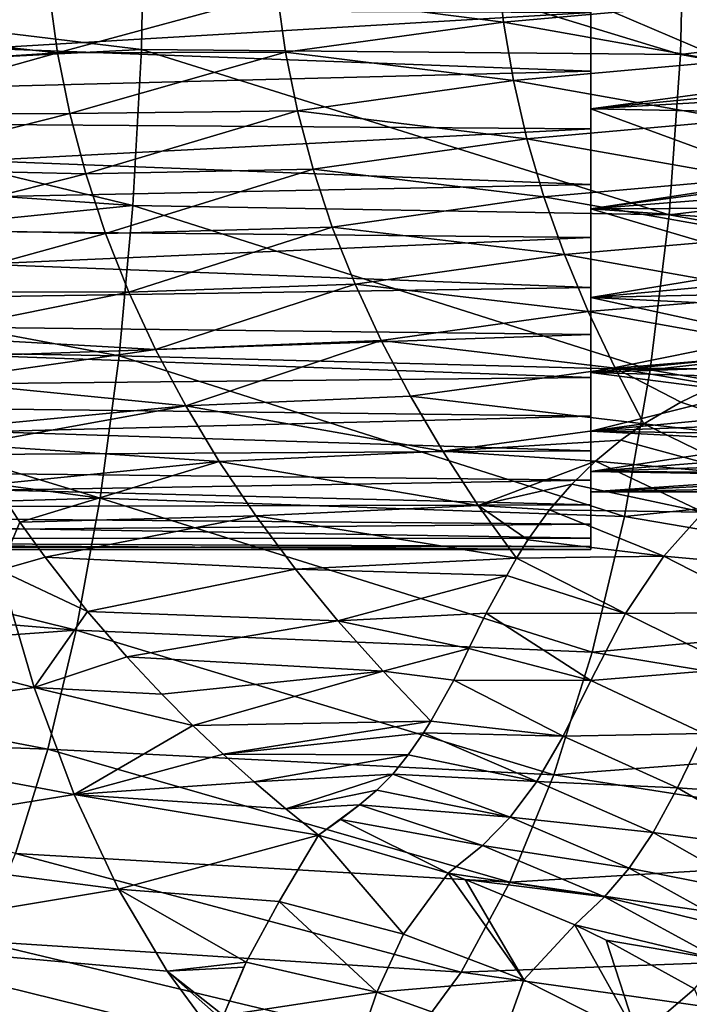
# Model space of a CAD drawing. Header units: metres. Extents: x -62 to 300, y -109 to 109.
# Tile 452 of 656: x -21.45 to -15.34, y 66.15 to 75.13. Entities that reach past the tile are written whole.
import ezdxf

# ---------------------------------------------------------------- set-up
doc = ezdxf.new("R2010")
doc.units = ezdxf.units.M
doc.layers.add('solid_500635', color=7, linetype='CONTINUOUS')

msp = doc.modelspace()

# ---------------------------------------------------------------- linework, layer by layer
at = {"layer": 'solid_500635'}
for points in [[(-25.239401, 75.449326, -17.786171), (-20.313358, 76.300003, -17.819706), (-20.339111, 74.854454, -17.727701)], [(-15.424094, 74.810814, -17.727446), (-20.339111, 74.854454, -17.727701), (-20.313358, 76.300003, -17.819706)], [(-15.389188, 76.300003, -17.819706), (-15.424094, 74.810814, -17.727446), (-20.313358, 76.300003, -17.819706)], [(-10.48849, 75.420609, -17.78973), (-15.424094, 74.810814, -17.727446), (-15.389188, 76.300003, -17.819706)], [(-19.101055, 75.367928, 3.875807), (-17.037592, 75.104141, 4.391525), (-17.095108, 75.637367, 4.421337)], [(-17.095108, 75.637367, 4.421337), (-17.037592, 75.104141, 4.391525), (-15.096161, 75.278679, 5.140616)], [(-10.764431, 75.04921, -12.525592), (-10.715563, 75.469009, -12.606566), (-16.239401, 75.283028, -12.574367)], [(-25.239401, 74.60083, -17.686956), (-25.239401, 75.449326, -17.786171), (-20.339111, 74.854454, -17.727701)], [(-21.178823, 75.382149, 3.554275), (-23.275206, 75.401344, 3.446968), (-23.236055, 75.055748, 3.416465)], [(-21.178823, 75.382149, 3.554275), (-23.236055, 75.055748, 3.416465), (-21.103106, 74.825424, 3.503104)], [(-21.178823, 75.382149, 3.554275), (-21.103106, 74.825424, 3.503104), (-19.101055, 75.367928, 3.875807)], [(-14.373568, 75.391617, -1.745238), (-14.385382, 74.493309, -1.974912), (-16.239401, 75.283028, -1.765045)], [(-10.48849, 75.420609, -17.78973), (-10.57757, 73.937714, -17.602715), (-15.424094, 74.810814, -17.727446)], [(-21.103106, 74.825424, 3.503104), (-19.025396, 74.830971, 3.831252), (-19.101055, 75.367928, 3.875807)], [(-19.101055, 75.367928, 3.875807), (-19.025396, 74.830971, 3.831252), (-17.037592, 75.104141, 4.391525)], [(-32.239399, 75.25843, -1.260803), (-16.239401, 75.192841, -1.273021), (-16.239401, 74.658875, -1.398543)], [(-32.239399, 74.248314, -1.531392), (-32.239399, 75.25843, -1.260803), (-16.239401, 74.658875, -1.398543)], [(-32.239399, 75.258415, -13.078606), (-32.239399, 74.248283, -12.808008), (-16.239401, 75.192841, -13.06639)], [(-17.037592, 75.104141, 4.391525), (-15.020456, 74.744553, 5.105638), (-15.096161, 75.278679, 5.140616)], [(-14.385382, 74.493309, -1.974912), (-16.239401, 74.315094, -2.040992), (-16.239401, 75.283028, -1.765045)], [(-16.239401, 75.192841, -1.273021), (-16.239401, 75.283028, -1.765045), (-16.239401, 74.315094, -2.040992)], [(-10.764431, 75.04921, -12.525592), (-16.239401, 75.283028, -12.574367), (-16.239401, 74.315094, -12.298419)], [(-16.239401, 74.658875, -12.940868), (-16.239401, 74.315094, -12.298419), (-16.239401, 75.283028, -12.574367)], [(-16.239401, 75.192841, -13.06639), (-16.239401, 74.658875, -12.940868), (-16.239401, 75.283028, -12.574367)], [(-32.239399, 74.248283, -12.808008), (-16.239401, 74.658875, -12.940868), (-16.239401, 75.192841, -13.06639)], [(-16.239401, 74.658875, -1.398543), (-16.239401, 75.192841, -1.273021), (-16.239401, 74.315094, -2.040992)], [(-21.103106, 74.825424, 3.503104), (-23.236055, 75.055748, 3.416465), (-23.181038, 74.691483, 3.373676)], [(-19.025396, 74.830971, 3.831252), (-16.947128, 74.571495, 4.344797), (-17.037592, 75.104141, 4.391525)], [(-17.037592, 75.104141, 4.391525), (-16.947128, 74.571495, 4.344797), (-15.020456, 74.744553, 5.105638)], [(-10.834272, 74.628334, -12.409509), (-10.764431, 75.04921, -12.525592), (-16.239401, 74.315094, -12.298419)], [(-25.239401, 74.60083, -17.686956), (-20.339111, 74.854454, -17.727701), (-20.415516, 73.433777, -17.45488)], [(-15.527649, 73.347313, -17.453897), (-20.415516, 73.433777, -17.45488), (-20.339111, 74.854454, -17.727701)], [(-15.424094, 74.810814, -17.727446), (-15.527649, 73.347313, -17.453897), (-20.339111, 74.854454, -17.727701)], [(-21.103106, 74.825424, 3.503104), (-23.181038, 74.691483, 3.373676), (-23.098686, 74.266556, 3.309904)], [(-21.103106, 74.825424, 3.503104), (-23.098686, 74.266556, 3.309904), (-20.992262, 74.271309, 3.428555)], [(-21.103106, 74.825424, 3.503104), (-20.992262, 74.271309, 3.428555), (-19.025396, 74.830971, 3.831252)], [(-20.992262, 74.271309, 3.428555), (-18.916044, 74.295845, 3.767121), (-19.025396, 74.830971, 3.831252)], [(-19.025396, 74.830971, 3.831252), (-18.916044, 74.295845, 3.767121), (-16.947128, 74.571495, 4.344797)], [(-10.57757, 73.937714, -17.602715), (-15.527649, 73.347313, -17.453897), (-15.424094, 74.810814, -17.727446)], [(-16.947128, 74.571495, 4.344797), (-14.913565, 74.210953, 5.056351), (-15.020456, 74.744553, 5.105638)], [(-32.239399, 74.248314, -1.531392), (-16.239401, 74.658875, -1.398543), (-16.239401, 74.133492, -1.575168)], [(-32.239399, 74.248283, -12.808008), (-16.239401, 74.133492, -12.764243), (-16.239401, 74.658875, -12.940868)], [(-25.239401, 73.767494, -17.523607), (-25.239401, 74.60083, -17.686956), (-20.415516, 73.433777, -17.45488)], [(-18.916044, 74.295845, 3.767121), (-16.824001, 74.040428, 4.281392), (-16.947128, 74.571495, 4.344797)], [(-16.947128, 74.571495, 4.344797), (-16.824001, 74.040428, 4.281392), (-14.913565, 74.210953, 5.056351)], [(-16.239401, 74.133492, -1.575168), (-16.239401, 74.658875, -1.398543), (-16.239401, 74.315094, -2.040992)], [(-16.239401, 74.658875, -12.940868), (-16.239401, 74.133492, -12.764243), (-16.239401, 74.315094, -12.298419)], [(-10.923208, 74.212296, -12.258073), (-10.834272, 74.628334, -12.409509), (-16.239401, 74.315094, -12.298419)], [(-14.385382, 74.493309, -1.974912), (-14.4166, 73.647156, -2.351779), (-16.239401, 74.315094, -2.040992)], [(-14.4166, 73.647156, -2.351779), (-16.239401, 73.403763, -2.494095), (-16.239401, 74.315094, -2.040992)], [(-16.239401, 74.133492, -1.575168), (-16.239401, 74.315094, -2.040992), (-16.239401, 73.403763, -2.494095)], [(-10.923208, 74.212296, -12.258073), (-16.239401, 74.315094, -12.298419), (-16.239401, 73.403763, -11.845316)], [(-16.239401, 73.624184, -12.539616), (-16.239401, 73.403763, -11.845316), (-16.239401, 74.315094, -12.298419)], [(-16.239401, 74.133492, -12.764243), (-16.239401, 73.624184, -12.539616), (-16.239401, 74.315094, -12.298419)], [(-32.239399, 74.248314, -1.531392), (-16.239401, 74.133492, -1.575168), (-16.239401, 73.624184, -1.799795)], [(-32.239399, 73.300392, -1.973325), (-32.239399, 74.248314, -1.531392), (-16.239401, 73.624184, -1.799795)], [(-32.239399, 74.248283, -12.808008), (-32.239399, 73.300362, -12.366069), (-16.239401, 74.133492, -12.764243)], [(-20.992262, 74.271309, 3.428555), (-23.098686, 74.266556, 3.309904), (-22.976921, 73.769585, 3.216228)], [(-20.992262, 74.271309, 3.428555), (-22.976921, 73.769585, 3.216228), (-20.846691, 73.721878, 3.331231)], [(-20.992262, 74.271309, 3.428555), (-20.846691, 73.721878, 3.331231), (-18.916044, 74.295845, 3.767121)], [(-20.846691, 73.721878, 3.331231), (-18.773394, 73.764023, 3.683847), (-18.916044, 74.295845, 3.767121)], [(-18.916044, 74.295845, 3.767121), (-18.773394, 73.764023, 3.683847), (-16.824001, 74.040428, 4.281392)], [(-16.824001, 74.040428, 4.281392), (-14.775873, 73.678413, 4.992895), (-14.913565, 74.210953, 5.056351)], [(-11.027668, 73.809326, -12.073432), (-10.923208, 74.212296, -12.258073), (-16.239401, 73.403763, -11.845316)], [(-32.239399, 73.300362, -12.366069), (-16.239401, 73.624184, -12.539616), (-16.239401, 74.133492, -12.764243)], [(-16.239401, 73.624184, -1.799795), (-16.239401, 74.133492, -1.575168), (-16.239401, 73.403763, -2.494095)], [(-18.773394, 73.764023, 3.683847), (-16.668699, 73.511948, 4.201633), (-16.824001, 74.040428, 4.281392)], [(-16.824001, 74.040428, 4.281392), (-16.668699, 73.511948, 4.201633), (-14.775873, 73.678413, 4.992895)], [(-10.57757, 73.937714, -17.602715), (-10.746548, 72.493095, -17.248184), (-15.527649, 73.347313, -17.453897)], [(-25.239401, 72.945465, -17.295313), (-25.239401, 73.767494, -17.523607), (-20.415516, 73.433777, -17.45488)], [(-20.846691, 73.721878, 3.331231), (-22.976921, 73.769585, 3.216228), (-22.810835, 73.224213, 3.089385)], [(-20.846691, 73.721878, 3.331231), (-20.66704, 73.179108, 3.211953), (-18.773394, 73.764023, 3.683847)], [(-20.66704, 73.179108, 3.211953), (-18.598061, 73.236938, 3.582009), (-18.773394, 73.764023, 3.683847)], [(-18.773394, 73.764023, 3.683847), (-18.598061, 73.236938, 3.582009), (-16.668699, 73.511948, 4.201633)], [(-11.148572, 73.42308, -11.857279), (-11.027668, 73.809326, -12.073432), (-16.239401, 73.403763, -11.845316)], [(-20.846691, 73.721878, 3.331231), (-22.810835, 73.224213, 3.089385), (-20.66704, 73.179108, 3.211953)], [(-16.668699, 73.511948, 4.201633), (-14.607957, 73.147453, 4.915423), (-14.775873, 73.678413, 4.992895)], [(-32.239399, 73.300392, -1.973325), (-16.239401, 73.624184, -1.799795), (-16.239401, 73.142677, -2.067748)], [(-32.239399, 73.300362, -12.366069), (-16.239401, 73.142677, -12.271663), (-16.239401, 73.624184, -12.539616)], [(-14.4166, 73.647156, -2.351779), (-14.485126, 72.884422, -2.858811), (-16.239401, 73.403763, -2.494095)], [(-16.239401, 73.142677, -2.067748), (-16.239401, 73.624184, -1.799795), (-16.239401, 73.403763, -2.494095)], [(-16.239401, 73.624184, -12.539616), (-16.239401, 73.142677, -12.271663), (-16.239401, 73.403763, -11.845316)], [(-18.598061, 73.236938, 3.582009), (-16.481922, 72.986961, 4.105909), (-16.668699, 73.511948, 4.201633)], [(-16.668699, 73.511948, 4.201633), (-16.481922, 72.986961, 4.105909), (-14.607957, 73.147453, 4.915423)], [(-25.239401, 72.945465, -17.295313), (-20.415516, 73.433777, -17.45488), (-20.541294, 72.06282, -17.006037)], [(-15.698106, 71.935181, -17.003906), (-20.541294, 72.06282, -17.006037), (-20.415516, 73.433777, -17.45488)], [(-15.527649, 73.347313, -17.453897), (-15.698106, 71.935181, -17.003906), (-20.415516, 73.433777, -17.45488)], [(-11.284693, 73.053764, -11.609519), (-11.148572, 73.42308, -11.857279), (-16.239401, 73.403763, -11.845316)], [(-14.485126, 72.884422, -2.858811), (-16.239401, 72.594536, -3.106367), (-16.239401, 73.403763, -2.494095)], [(-16.239401, 73.142677, -2.067748), (-16.239401, 73.403763, -2.494095), (-16.239401, 72.594536, -3.106367)], [(-11.284693, 73.053764, -11.609519), (-16.239401, 73.403763, -11.845316), (-16.239401, 72.594536, -11.233044)], [(-16.239401, 72.684799, -11.957448), (-16.239401, 72.594536, -11.233044), (-16.239401, 73.403763, -11.845316)], [(-16.239401, 73.142677, -12.271663), (-16.239401, 72.684799, -11.957448), (-16.239401, 73.403763, -11.845316)], [(-10.746548, 72.493095, -17.248184), (-15.698106, 71.935181, -17.003906), (-15.527649, 73.347313, -17.453897)], [(-32.239399, 73.300392, -1.973325), (-16.239401, 73.142677, -2.067748), (-16.239401, 72.684799, -2.381963)], [(-32.239399, 72.443573, -2.573191), (-32.239399, 73.300392, -1.973325), (-16.239401, 72.684799, -2.381963)], [(-32.239399, 73.300362, -12.366069), (-32.239399, 72.443542, -11.766198), (-16.239401, 73.142677, -12.271663)], [(-20.66704, 73.179108, 3.211953), (-22.810835, 73.224213, 3.089385), (-22.5965, 72.647423, 2.927224)], [(-20.66704, 73.179108, 3.211953), (-20.454187, 72.644821, 3.071719), (-18.598061, 73.236938, 3.582009)], [(-20.454187, 72.644821, 3.071719), (-18.390877, 72.715904, 3.462289), (-18.598061, 73.236938, 3.582009)], [(-18.598061, 73.236938, 3.582009), (-18.390877, 72.715904, 3.462289), (-16.481922, 72.986961, 4.105909)], [(-32.239399, 72.443542, -11.766198), (-16.239401, 72.684799, -11.957448), (-16.239401, 73.142677, -12.271663)], [(-20.66704, 73.179108, 3.211953), (-22.5965, 72.647423, 2.927224), (-20.454187, 72.644821, 3.071719)], [(-16.481922, 72.986961, 4.105909), (-14.410577, 72.618515, 4.824073), (-14.607957, 73.147453, 4.915423)], [(-16.239401, 72.684799, -2.381963), (-16.239401, 73.142677, -2.067748), (-16.239401, 72.594536, -3.106367)], [(-11.433151, 72.702362, -11.329877), (-11.284693, 73.053764, -11.609519), (-16.239401, 72.594536, -11.233044)], [(-18.390877, 72.715904, 3.462289), (-16.264559, 72.466331, 3.994656), (-16.481922, 72.986961, 4.105909)], [(-16.481922, 72.986961, 4.105909), (-16.264559, 72.466331, 3.994656), (-14.410577, 72.618515, 4.824073)], [(-25.239401, 72.146652, -17.005653), (-25.239401, 72.945465, -17.295313), (-20.541294, 72.06282, -17.006037)], [(-14.485126, 72.884422, -2.858811), (-14.613626, 72.239357, -3.460097), (-16.239401, 72.594536, -3.106367)], [(-20.454187, 72.644821, 3.071719), (-20.209244, 72.120705, 2.911692), (-18.390877, 72.715904, 3.462289)], [(-20.209244, 72.120705, 2.911692), (-18.152887, 72.202103, 3.325464), (-18.390877, 72.715904, 3.462289)], [(-18.390877, 72.715904, 3.462289), (-18.152887, 72.202103, 3.325464), (-16.264559, 72.466331, 3.994656)], [(-11.595111, 72.372208, -11.019698), (-11.433151, 72.702362, -11.329877), (-16.239401, 72.594536, -11.233044)], [(-32.239399, 72.443573, -2.573191), (-16.239401, 72.684799, -2.381963), (-16.239401, 72.256729, -2.736955)], [(-32.239399, 72.443542, -11.766198), (-16.239401, 72.256729, -11.602455), (-16.239401, 72.684799, -11.957448)], [(-20.454187, 72.644821, 3.071719), (-22.5965, 72.647423, 2.927224), (-22.421997, 72.245514, 2.79674)], [(-20.454187, 72.644821, 3.071719), (-22.421997, 72.245514, 2.79674), (-20.209244, 72.120705, 2.911692)], [(-16.264559, 72.466331, 3.994656), (-14.217345, 72.099319, 4.706084), (-14.410577, 72.618515, 4.824073)], [(-16.239401, 72.256729, -2.736955), (-16.239401, 72.684799, -2.381963), (-16.239401, 72.594536, -3.106367)], [(-16.239401, 72.684799, -11.957448), (-16.239401, 72.256729, -11.602455), (-16.239401, 72.594536, -11.233044)], [(-14.613626, 72.239357, -3.460097), (-16.239401, 71.912491, -3.85385), (-16.239401, 72.594536, -3.106367)], [(-16.239401, 72.256729, -2.736955), (-16.239401, 72.594536, -3.106367), (-16.239401, 71.912491, -3.85385)], [(-11.595111, 72.372208, -11.019698), (-16.239401, 72.594536, -11.233044), (-16.239401, 71.912491, -10.485561)], [(-16.239401, 72.256729, -11.602455), (-16.239401, 71.912491, -10.485561), (-16.239401, 72.594536, -11.233044)], [(-32.239399, 72.443573, -2.573191), (-16.239401, 72.256729, -2.736955), (-16.239401, 71.867249, -3.126431)], [(-32.239399, 71.703926, -3.312746), (-32.239399, 72.443573, -2.573191), (-16.239401, 71.867249, -3.126431)], [(-32.239399, 72.443542, -11.766198), (-32.239399, 71.703911, -11.026643), (-16.239401, 72.256729, -11.602455)], [(-18.152887, 72.202103, 3.325464), (-16.017784, 71.9505, 3.868165), (-16.264559, 72.466331, 3.994656)], [(-16.264559, 72.466331, 3.994656), (-16.017784, 71.9505, 3.868165), (-14.217345, 72.099319, 4.706084)], [(-10.746548, 72.493095, -17.248184), (-10.993352, 71.110802, -16.730719), (-15.698106, 71.935181, -17.003906)], [(-11.768943, 72.066048, -10.680215), (-11.595111, 72.372208, -11.019698), (-16.239401, 71.912491, -10.485561)], [(-32.239399, 71.703911, -11.026643), (-16.239401, 71.867249, -11.21298), (-16.239401, 72.256729, -11.602455)], [(-20.209244, 72.120705, 2.911692), (-22.421997, 72.245514, 2.79674), (-22.220207, 71.831253, 2.64672)], [(-16.239401, 71.867249, -3.126431), (-16.239401, 72.256729, -2.736955), (-16.239401, 71.912491, -3.85385)], [(-16.239401, 72.256729, -11.602455), (-16.239401, 71.867249, -11.21298), (-16.239401, 71.912491, -10.485561)], [(-14.613626, 72.239357, -3.460097), (-14.823681, 71.729927, -4.109569), (-16.239401, 71.912491, -3.85385)], [(-25.239401, 72.146652, -17.005653), (-20.541294, 72.06282, -17.006037), (-20.714769, 70.765785, -16.387434)], [(-25.239401, 71.374031, -16.654387), (-25.239401, 72.146652, -17.005653), (-20.714769, 70.765785, -16.387434)], [(-20.209244, 72.120705, 2.911692), (-19.933607, 71.606514, 2.732414), (-18.152887, 72.202103, 3.325464)], [(-19.933607, 71.606514, 2.732414), (-17.885447, 71.695328, 3.171788), (-18.152887, 72.202103, 3.325464)], [(-18.152887, 72.202103, 3.325464), (-17.885447, 71.695328, 3.171788), (-16.017784, 71.9505, 3.868165)], [(-20.209244, 72.120705, 2.911692), (-22.220207, 71.831253, 2.64672), (-19.933607, 71.606514, 2.732414)], [(-15.933187, 70.599411, -16.383806), (-20.714769, 70.765785, -16.387434), (-20.541294, 72.06282, -17.006037)], [(-15.698106, 71.935181, -17.003906), (-15.933187, 70.599411, -16.383806), (-20.541294, 72.06282, -17.006037)], [(-11.952428, 71.786194, -10.312246), (-11.768943, 72.066048, -10.680215), (-16.239401, 71.912491, -10.485561)], [(-16.017784, 71.9505, 3.868165), (-14.725635, 71.94249, 4.395905), (-14.217345, 72.099319, 4.706084)], [(-17.885447, 71.695328, 3.171788), (-15.755914, 71.444588, 3.724183), (-16.017784, 71.9505, 3.868165)], [(-14.823681, 71.729927, -4.109569), (-16.239401, 71.375977, -4.719728), (-16.239401, 71.912491, -3.85385)], [(-16.239401, 71.867249, -3.126431), (-16.239401, 71.912491, -3.85385), (-16.239401, 71.375977, -4.719728)], [(-11.952428, 71.786194, -10.312246), (-16.239401, 71.912491, -10.485561), (-16.239401, 71.375977, -9.619682)], [(-16.239401, 71.51226, -10.784909), (-16.239401, 71.375977, -9.619682), (-16.239401, 71.912491, -10.485561)], [(-16.239401, 71.867249, -11.21298), (-16.239401, 71.51226, -10.784909), (-16.239401, 71.912491, -10.485561)], [(-16.017784, 71.9505, 3.868165), (-15.098107, 71.797058, 4.164083), (-14.725635, 71.94249, 4.395905)], [(-16.017784, 71.9505, 3.868165), (-15.420858, 71.642357, 3.955146), (-15.098107, 71.797058, 4.164083)], [(-16.017784, 71.9505, 3.868165), (-15.755914, 71.444588, 3.724183), (-15.420858, 71.642357, 3.955146)], [(-10.993352, 71.110802, -16.730719), (-15.933187, 70.599411, -16.383806), (-15.698106, 71.935181, -17.003906)], [(-32.239399, 71.703926, -3.312746), (-16.239401, 71.867249, -3.126431), (-16.239401, 71.51226, -3.554502)], [(-32.239399, 71.703911, -11.026643), (-16.239401, 71.51226, -10.784909), (-16.239401, 71.867249, -11.21298)], [(-19.933607, 71.606514, 2.732414), (-22.220207, 71.831253, 2.64672), (-21.991549, 71.410271, 2.477633)], [(-16.239401, 71.51226, -3.554502), (-16.239401, 71.867249, -3.126431), (-16.239401, 71.375977, -4.719728)], [(-14.308216, 71.274437, 4.294111), (-15.098107, 71.797058, 4.164083), (-15.420858, 71.642357, 3.955146)], [(-32.239399, 71.703926, -3.312746), (-16.239401, 71.51226, -3.554502), (-16.239401, 71.198044, -4.012384)], [(-32.239399, 71.103966, -4.169502), (-32.239399, 71.703926, -3.312746), (-16.239401, 71.198044, -4.012384)], [(-32.239399, 71.703911, -11.026643), (-32.239399, 71.103951, -10.169888), (-16.239401, 71.51226, -10.784909)], [(-12.147347, 71.535286, -9.916972), (-11.952428, 71.786194, -10.312246), (-16.239401, 71.375977, -9.619682)], [(-14.823681, 71.729927, -4.109569), (-14.460546, 71.282722, -4.916504), (-16.239401, 71.375977, -4.719728)], [(-19.933607, 71.606514, 2.732414), (-17.589809, 71.194519, 3.001173), (-17.885447, 71.695328, 3.171788)], [(-17.885447, 71.695328, 3.171788), (-17.589809, 71.194519, 3.001173), (-15.755914, 71.444588, 3.724183)], [(-14.308216, 71.274437, 4.294111), (-15.420858, 71.642357, 3.955146), (-15.755914, 71.444588, 3.724183)], [(-19.933607, 71.606514, 2.732414), (-21.991549, 71.410271, 2.477633), (-21.899677, 71.252296, 2.409766)], [(-19.933607, 71.606514, 2.732414), (-21.899677, 71.252296, 2.409766), (-19.628513, 71.100746, 2.533913)], [(-19.933607, 71.606514, 2.732414), (-19.628513, 71.100746, 2.533913), (-17.589809, 71.194519, 3.001173)], [(-12.350075, 71.317619, -9.499062), (-12.147347, 71.535286, -9.916972), (-16.239401, 71.375977, -9.619682)], [(-32.239399, 71.103951, -10.169888), (-16.239401, 71.198044, -10.327027), (-16.239401, 71.51226, -10.784909)], [(-17.589809, 71.194519, 3.001173), (-15.965934, 71.296288, 3.568382), (-15.755914, 71.444588, 3.724183)], [(-16.239401, 71.198044, -4.012384), (-16.239401, 71.51226, -3.554502), (-16.239401, 71.375977, -4.719728)], [(-16.239401, 71.51226, -10.784909), (-16.239401, 71.198044, -10.327027), (-16.239401, 71.375977, -9.619682)], [(-14.803248, 70.978226, 3.904703), (-15.755914, 71.444588, 3.724183), (-15.965934, 71.296288, 3.568382)], [(-14.308216, 71.274437, 4.294111), (-15.755914, 71.444588, 3.724183), (-14.803248, 70.978226, 3.904703)], [(-25.239401, 70.629356, -16.24382), (-25.239401, 71.374031, -16.654387), (-20.714769, 70.765785, -16.387434)], [(-14.460546, 71.282722, -4.916504), (-16.239401, 71.010689, -5.665094), (-16.239401, 71.375977, -4.719728)], [(-16.239401, 71.198044, -4.012384), (-16.239401, 71.375977, -4.719728), (-16.239401, 71.010689, -5.665094)], [(-12.350075, 71.317619, -9.499062), (-16.239401, 71.375977, -9.619682), (-16.239401, 71.010689, -8.674317)], [(-16.239401, 71.198044, -10.327027), (-16.239401, 71.010689, -8.674317), (-16.239401, 71.375977, -9.619682)], [(-19.628513, 71.100746, 2.533913), (-21.899677, 71.252296, 2.409766), (-21.678635, 70.894218, 2.246837)], [(-17.589809, 71.194519, 3.001173), (-16.199492, 71.103027, 3.380334), (-15.965934, 71.296288, 3.568382)], [(-12.557169, 71.136391, -9.063689), (-12.350075, 71.317619, -9.499062), (-16.239401, 71.010689, -8.674317)], [(-14.460546, 71.282722, -4.916504), (-14.063067, 70.972977, -5.801194), (-16.239401, 71.010689, -5.665094)], [(-14.803248, 70.978226, 3.904703), (-15.965934, 71.296288, 3.568382), (-16.199492, 71.103027, 3.380334)], [(-32.239399, 71.103966, -4.169502), (-16.239401, 71.198044, -4.012384), (-16.239401, 70.930092, -4.493891)], [(-32.239399, 71.103951, -10.169888), (-16.239401, 70.930092, -9.84552), (-16.239401, 71.198044, -10.327027)], [(-19.628513, 71.100746, 2.533913), (-17.266932, 70.700829, 2.814604), (-17.589809, 71.194519, 3.001173)], [(-17.589809, 71.194519, 3.001173), (-17.266932, 70.700829, 2.814604), (-16.199492, 71.103027, 3.380334)], [(-16.239401, 70.930092, -4.493891), (-16.239401, 71.198044, -4.012384), (-16.239401, 71.010689, -5.665094)], [(-16.239401, 71.198044, -10.327027), (-16.239401, 70.930092, -9.84552), (-16.239401, 71.010689, -8.674317)], [(-32.239399, 71.103966, -4.169502), (-16.239401, 70.930092, -4.493891), (-16.239401, 70.70546, -5.003198)], [(-32.239399, 70.661903, -5.117421), (-32.239399, 71.103966, -4.169502), (-16.239401, 70.70546, -5.003198)], [(-32.239399, 71.103951, -10.169888), (-32.239399, 70.661896, -9.221971), (-16.239401, 70.930092, -9.84552)], [(-19.628513, 71.100746, 2.533913), (-21.678635, 70.894218, 2.246837), (-21.44805, 70.549072, 2.077609)], [(-19.628513, 71.100746, 2.533913), (-21.44805, 70.549072, 2.077609), (-19.294964, 70.604858, 2.317546)], [(-19.628513, 71.100746, 2.533913), (-19.294964, 70.604858, 2.317546), (-17.266932, 70.700829, 2.814604)], [(-17.266932, 70.700829, 2.814604), (-16.41328, 70.893478, 3.189232), (-16.199492, 71.103027, 3.380334)], [(-15.215529, 70.639809, 3.531356), (-16.199492, 71.103027, 3.380334), (-16.41328, 70.893478, 3.189232)], [(-12.77069, 70.992737, -8.612948), (-12.557169, 71.136391, -9.063689), (-16.239401, 71.010689, -8.674317)], [(-14.803248, 70.978226, 3.904703), (-16.199492, 71.103027, 3.380334), (-15.215529, 70.639809, 3.531356)], [(-10.993352, 71.110802, -16.730719), (-11.31419, 69.813019, -16.058741), (-15.933187, 70.599411, -16.383806)], [(-14.063067, 70.972977, -5.801194), (-16.239401, 70.823936, -6.660251), (-16.239401, 71.010689, -5.665094)], [(-16.239401, 70.930092, -4.493891), (-16.239401, 71.010689, -5.665094), (-16.239401, 70.823936, -6.660251)], [(-12.77069, 70.992737, -8.612948), (-16.239401, 71.010689, -8.674317), (-16.239401, 70.823936, -7.679161)], [(-16.239401, 70.930092, -9.84552), (-16.239401, 70.823936, -7.679161), (-16.239401, 71.010689, -8.674317)], [(-12.987032, 70.888229, -8.150914), (-12.77069, 70.992737, -8.612948), (-16.239401, 70.823936, -7.679161)], [(-32.239399, 70.661896, -9.221971), (-16.239401, 70.70546, -9.336213), (-16.239401, 70.930092, -9.84552)], [(-21.44805, 70.549072, 2.077609), (-21.678635, 70.894218, 2.246837), (-21.633047, 70.10865, 1.82088)], [(-17.266932, 70.700829, 2.814604), (-16.617271, 70.659706, 2.984998), (-16.41328, 70.893478, 3.189232)], [(-15.215529, 70.639809, 3.531356), (-16.41328, 70.893478, 3.189232), (-16.617271, 70.659706, 2.984998)], [(-14.063067, 70.972977, -5.801194), (-13.638779, 70.817154, -6.735641), (-16.239401, 70.823936, -6.660251)], [(-16.239401, 70.70546, -5.003198), (-16.239401, 70.930092, -4.493891), (-16.239401, 70.823936, -6.660251)], [(-16.239401, 70.930092, -9.84552), (-16.239401, 70.70546, -9.336213), (-16.239401, 70.823936, -7.679161)], [(-13.203592, 70.823898, -7.681866), (-12.987032, 70.888229, -8.150914), (-16.239401, 70.823936, -7.679161)], [(-13.638779, 70.817154, -6.735641), (-16.239401, 70.823936, -7.679161), (-16.239401, 70.823936, -6.660251)], [(-16.239401, 70.70546, -9.336213), (-16.239401, 70.823936, -6.660251), (-16.239401, 70.823936, -7.679161)], [(-16.239401, 70.70546, -9.336213), (-16.239401, 70.70546, -5.003198), (-16.239401, 70.823936, -6.660251)], [(-13.638779, 70.817154, -6.735641), (-13.203592, 70.823898, -7.681866), (-16.239401, 70.823936, -7.679161)], [(-25.239401, 70.629356, -16.24382), (-20.714769, 70.765785, -16.387434), (-20.932703, 69.564156, -15.611236)], [(-16.228474, 69.362183, -15.605897), (-20.932703, 69.564156, -15.611236), (-20.714769, 70.765785, -16.387434)], [(-15.933187, 70.599411, -16.383806), (-16.228474, 69.362183, -15.605897), (-20.714769, 70.765785, -16.387434)], [(-32.239399, 70.661903, -5.117421), (-16.239401, 70.70546, -5.003198), (-16.239401, 70.528839, -5.528578)], [(-32.239399, 70.661896, -9.221971), (-16.239401, 70.528839, -8.810833), (-16.239401, 70.70546, -9.336213)], [(-32.239399, 70.661903, -5.117421), (-16.239401, 70.528839, -5.528578), (-16.239401, 70.402893, -6.065776)], [(-32.239399, 70.391174, -6.127717), (-32.239399, 70.661903, -5.117421), (-16.239401, 70.402893, -6.065776)], [(-32.239399, 70.661896, -9.221971), (-32.239399, 70.391167, -8.211673), (-16.239401, 70.528839, -8.810833)], [(-25.239401, 69.923309, -15.780276), (-25.239401, 70.629356, -16.24382), (-20.932703, 69.564156, -15.611236)], [(-19.294964, 70.604858, 2.317546), (-16.91758, 70.218521, 2.615346), (-17.266932, 70.700829, 2.814604)], [(-17.266932, 70.700829, 2.814604), (-16.815268, 70.386017, 2.754063), (-16.617271, 70.659706, 2.984998)], [(-17.266932, 70.700829, 2.814604), (-16.91758, 70.218521, 2.615346), (-16.815268, 70.386017, 2.754063)], [(-15.576409, 70.238754, 3.135529), (-16.617271, 70.659706, 2.984998), (-16.815268, 70.386017, 2.754063)], [(-15.215529, 70.639809, 3.531356), (-16.617271, 70.659706, 2.984998), (-15.576409, 70.238754, 3.135529)], [(-16.239401, 70.528839, -8.810833), (-16.239401, 70.528839, -5.528578), (-16.239401, 70.70546, -5.003198)], [(-16.239401, 70.70546, -9.336213), (-16.239401, 70.528839, -8.810833), (-16.239401, 70.70546, -5.003198)], [(-15.215529, 70.639809, 3.531356), (-15.576409, 70.238754, 3.135529), (-14.237327, 70.114868, 3.771651)], [(-21.217438, 70.228111, 1.909215), (-21.44805, 70.549072, 2.077609), (-21.633047, 70.10865, 1.82088)], [(-19.294964, 70.604858, 2.317546), (-21.44805, 70.549072, 2.077609), (-21.217438, 70.228111, 1.909215)], [(-19.294964, 70.604858, 2.317546), (-21.217438, 70.228111, 1.909215), (-18.934103, 70.120132, 2.084755)], [(-19.294964, 70.604858, 2.317546), (-18.934103, 70.120132, 2.084755), (-16.91758, 70.218521, 2.615346)], [(-11.31419, 69.813019, -16.058741), (-16.228474, 69.362183, -15.605897), (-15.933187, 70.599411, -16.383806)], [(-32.239399, 70.391167, -8.211673), (-16.239401, 70.402893, -8.273635), (-16.239401, 70.528839, -8.810833)], [(-16.239401, 70.402893, -8.273635), (-16.239401, 70.402893, -6.065776), (-16.239401, 70.528839, -5.528578)], [(-16.239401, 70.528839, -8.810833), (-16.239401, 70.402893, -8.273635), (-16.239401, 70.528839, -5.528578)], [(-32.239399, 70.391174, -6.127717), (-16.239401, 70.402893, -6.065776), (-16.239401, 70.326027, -6.617353)], [(-32.239399, 70.391167, -8.211673), (-16.239401, 70.326027, -7.722058), (-16.239401, 70.402893, -8.273635)], [(-32.239399, 70.391174, -6.127717), (-16.239401, 70.326027, -6.617353), (-16.239401, 70.300003, -7.169705)], [(-32.239399, 70.300003, -7.169695), (-32.239399, 70.391174, -6.127717), (-16.239401, 70.300003, -7.169705)], [(-32.239399, 70.391167, -8.211673), (-32.239399, 70.300003, -7.169695), (-16.239401, 70.326027, -7.722058)], [(-15.576409, 70.238754, 3.135529), (-16.815268, 70.386017, 2.754063), (-16.91758, 70.218521, 2.615346)], [(-16.239401, 70.326027, -7.722058), (-16.239401, 70.326027, -6.617353), (-16.239401, 70.402893, -6.065776)], [(-16.239401, 70.402893, -8.273635), (-16.239401, 70.326027, -7.722058), (-16.239401, 70.402893, -6.065776)], [(-32.239399, 70.300003, -7.169695), (-16.239401, 70.300003, -7.169705), (-16.239401, 70.326027, -7.722058)], [(-16.239401, 70.326027, -7.722058), (-16.239401, 70.300003, -7.169705), (-16.239401, 70.326027, -6.617353)], [(-20.830345, 69.734756, 1.628936), (-21.217438, 70.228111, 1.909215), (-21.633047, 70.10865, 1.82088)], [(-18.934103, 70.120132, 2.084755), (-21.217438, 70.228111, 1.909215), (-20.830345, 69.734756, 1.628936)], [(-18.934103, 70.120132, 2.084755), (-17.007601, 70.062256, 2.485134), (-16.91758, 70.218521, 2.615346)], [(-15.924827, 69.714279, 2.645152), (-16.91758, 70.218521, 2.615346), (-17.007601, 70.062256, 2.485134)], [(-15.576409, 70.238754, 3.135529), (-16.91758, 70.218521, 2.615346), (-15.924827, 69.714279, 2.645152)], [(-15.576409, 70.238754, 3.135529), (-15.924827, 69.714279, 2.645152), (-14.573133, 69.723434, 3.356424)], [(-15.576409, 70.238754, 3.135529), (-14.573133, 69.723434, 3.356424), (-14.237327, 70.114868, 3.771651)], [(-21.316135, 69.039948, 1.113494), (-21.633047, 70.10865, 1.82088), (-24.406492, 69.837257, 1.525482)], [(-20.830345, 69.734756, 1.628936), (-21.633047, 70.10865, 1.82088), (-21.316135, 69.039948, 1.113494)], [(-18.934103, 70.120132, 2.084755), (-20.830345, 69.734756, 1.628936), (-18.547199, 69.647751, 1.837055)], [(-18.934103, 70.120132, 2.084755), (-18.547199, 69.647751, 1.837055), (-17.007601, 70.062256, 2.485134)], [(-18.547199, 69.647751, 1.837055), (-17.193756, 69.717697, 2.192878), (-17.007601, 70.062256, 2.485134)], [(-15.924827, 69.714279, 2.645152), (-17.007601, 70.062256, 2.485134), (-17.193756, 69.717697, 2.192878)], [(-25.239401, 69.252731, -15.261553), (-25.239401, 69.923309, -15.780276), (-20.932703, 69.564156, -15.611236)], [(-21.316135, 69.039948, 1.113494), (-24.406492, 69.837257, 1.525482), (-24.090141, 68.655128, 0.608965)], [(-20.471741, 69.319534, 1.372047), (-20.830345, 69.734756, 1.628936), (-21.316135, 69.039948, 1.113494)], [(-18.547199, 69.647751, 1.837055), (-20.830345, 69.734756, 1.628936), (-20.471741, 69.319534, 1.372047)], [(-11.31419, 69.813019, -16.058741), (-11.703473, 68.620018, -15.244671), (-16.228474, 69.362183, -15.605897)], [(-18.547199, 69.647751, 1.837055), (-20.471741, 69.319534, 1.372047), (-18.135653, 69.188683, 1.575953)], [(-18.547199, 69.647751, 1.837055), (-17.352356, 69.396103, 1.912809), (-17.193756, 69.717697, 2.192878)], [(-18.547199, 69.647751, 1.837055), (-18.135653, 69.188683, 1.575953), (-17.352356, 69.396103, 1.912809)], [(-16.242115, 69.104431, 2.069369), (-17.193756, 69.717697, 2.192878), (-17.352356, 69.396103, 1.912809)], [(-15.924827, 69.714279, 2.645152), (-17.193756, 69.717697, 2.192878), (-16.242115, 69.104431, 2.069369)], [(-15.924827, 69.714279, 2.645152), (-16.242115, 69.104431, 2.069369), (-14.904016, 69.213005, 2.840744)], [(-15.924827, 69.714279, 2.645152), (-14.904016, 69.213005, 2.840744), (-14.573133, 69.723434, 3.356424)], [(-25.239401, 69.252731, -15.261553), (-20.932703, 69.564156, -15.611236), (-21.191458, 68.478737, -14.691072)], [(-16.57902, 68.244957, -14.683966), (-21.191458, 68.478737, -14.691072), (-20.932703, 69.564156, -15.611236)], [(-16.228474, 69.362183, -15.605897), (-16.57902, 68.244957, -14.683966), (-20.932703, 69.564156, -15.611236)], [(-18.135653, 69.188683, 1.575953), (-17.490835, 69.108841, 1.653627), (-17.352356, 69.396103, 1.912809)], [(-16.242115, 69.104431, 2.069369), (-17.352356, 69.396103, 1.912809), (-17.490835, 69.108841, 1.653627)], [(-20.153257, 68.978935, 1.146277), (-20.471741, 69.319534, 1.372047), (-21.316135, 69.039948, 1.113494)], [(-18.135653, 69.188683, 1.575953), (-20.471741, 69.319534, 1.372047), (-20.153257, 68.978935, 1.146277)], [(-11.703473, 68.620018, -15.244671), (-16.57902, 68.244957, -14.683966), (-16.228474, 69.362183, -15.605897)], [(-25.239401, 68.6269, -14.695261), (-25.239401, 69.252731, -15.261553), (-21.191458, 68.478737, -14.691072)], [(-18.135653, 69.188683, 1.575953), (-20.153257, 68.978935, 1.146277), (-19.868217, 68.693527, 0.946163)], [(-18.135653, 69.188683, 1.575953), (-19.868217, 68.693527, 0.946163), (-17.698444, 68.734093, 1.295234)], [(-18.135653, 69.188683, 1.575953), (-17.698444, 68.734093, 1.295234), (-17.490835, 69.108841, 1.653627)], [(-16.242115, 69.104431, 2.069369), (-15.210415, 68.620415, 2.235648), (-14.904016, 69.213005, 2.840744)], [(-16.492325, 68.598129, 1.559682), (-17.490835, 69.108841, 1.653627), (-17.698444, 68.734093, 1.295234)], [(-16.242115, 69.104431, 2.069369), (-17.490835, 69.108841, 1.653627), (-16.492325, 68.598129, 1.559682)], [(-16.242115, 69.104431, 2.069369), (-16.492325, 68.598129, 1.559682), (-15.210415, 68.620415, 2.235648)], [(-20.952194, 68.066864, 0.300099), (-21.316135, 69.039948, 1.113494), (-24.090141, 68.655128, 0.608965)], [(-19.868217, 68.693527, 0.946163), (-21.316135, 69.039948, 1.113494), (-20.952194, 68.066864, 0.300099)], [(-19.868217, 68.693527, 0.946163), (-20.153257, 68.978935, 1.146277), (-21.316135, 69.039948, 1.113494)], [(-20.952194, 68.066864, 0.300099), (-24.090141, 68.655128, 0.608965), (-23.725216, 67.617249, -0.451478)], [(-19.593599, 68.433868, 0.75504), (-19.868217, 68.693527, 0.946163), (-20.952194, 68.066864, 0.300099)], [(-17.698444, 68.734093, 1.295234), (-19.868217, 68.693527, 0.946163), (-19.593599, 68.433868, 0.75504)], [(-17.765879, 68.626884, 1.188161), (-17.698444, 68.734093, 1.295234), (-19.593599, 68.433868, 0.75504)], [(-16.492325, 68.598129, 1.559682), (-17.698444, 68.734093, 1.295234), (-17.765879, 68.626884, 1.188161)], [(-25.239401, 68.6269, -14.695261), (-21.191458, 68.478737, -14.691072), (-21.487101, 67.529114, -13.641646)], [(-17.905073, 68.426346, 0.98218), (-17.765879, 68.626884, 1.188161), (-19.593599, 68.433868, 0.75504)], [(-16.732126, 68.184273, 1.109273), (-17.765879, 68.626884, 1.188161), (-17.905073, 68.426346, 0.98218)], [(-16.492325, 68.598129, 1.559682), (-17.765879, 68.626884, 1.188161), (-16.732126, 68.184273, 1.109273)], [(-16.492325, 68.598129, 1.559682), (-16.732126, 68.184273, 1.109273), (-15.450336, 68.12661, 1.698816)], [(-11.703473, 68.620018, -15.244671), (-12.155506, 67.551903, -14.301173), (-16.57902, 68.244957, -14.683966)], [(-16.492325, 68.598129, 1.559682), (-15.450336, 68.12661, 1.698816), (-15.210415, 68.620415, 2.235648)], [(-15.210415, 68.620415, 2.235648), (-15.450336, 68.12661, 1.698816), (-14.240945, 68.043411, 2.482293)], [(-16.979469, 67.267937, -13.632874), (-21.487101, 67.529114, -13.641646), (-21.191458, 68.478737, -14.691072)], [(-16.57902, 68.244957, -14.683966), (-16.979469, 67.267937, -13.632874), (-21.191458, 68.478737, -14.691072)], [(-19.311195, 68.180862, 0.560133), (-19.593599, 68.433868, 0.75504), (-20.952194, 68.066864, 0.300099)], [(-17.905073, 68.426346, 0.98218), (-19.593599, 68.433868, 0.75504), (-19.311195, 68.180862, 0.560133)], [(-18.046892, 68.251587, 0.795905), (-17.905073, 68.426346, 0.98218), (-19.311195, 68.180862, 0.560133)], [(-16.732126, 68.184273, 1.109273), (-17.905073, 68.426346, 0.98218), (-18.046892, 68.251587, 0.795905)], [(-18.046892, 68.251587, 0.795905), (-19.311195, 68.180862, 0.560133), (-19.020521, 67.934036, 0.361362)], [(-18.193008, 68.104332, 0.632785), (-18.046892, 68.251587, 0.795905), (-19.020521, 67.934036, 0.361362)], [(-16.975206, 67.858566, 0.726176), (-18.046892, 68.251587, 0.795905), (-18.193008, 68.104332, 0.632785)], [(-16.732126, 68.184273, 1.109273), (-18.046892, 68.251587, 0.795905), (-16.975206, 67.858566, 0.726176)], [(-12.155506, 67.551903, -14.301173), (-16.979469, 67.267937, -13.632874), (-16.57902, 68.244957, -14.683966)], [(-19.020521, 67.934036, 0.361362), (-19.311195, 68.180862, 0.560133), (-20.952194, 68.066864, 0.300099)], [(-16.732126, 68.184273, 1.109273), (-16.975206, 67.858566, 0.726176), (-15.673462, 67.719345, 1.222259)], [(-16.732126, 68.184273, 1.109273), (-15.673462, 67.719345, 1.222259), (-15.450336, 68.12661, 1.698816)], [(-15.450336, 68.12661, 1.698816), (-15.673462, 67.719345, 1.222259), (-14.471305, 67.558571, 1.926602)], [(-15.450336, 68.12661, 1.698816), (-14.471305, 67.558571, 1.926602), (-14.240945, 68.043411, 2.482293)], [(-20.546019, 67.202316, -0.609253), (-20.952194, 68.066864, 0.300099), (-23.725216, 67.617249, -0.451478)], [(-18.723492, 67.696388, 0.161758), (-20.952194, 68.066864, 0.300099), (-20.546019, 67.202316, -0.609253)], [(-18.723492, 67.696388, 0.161758), (-19.020521, 67.934036, 0.361362), (-20.952194, 68.066864, 0.300099)], [(-18.349033, 67.97084, 0.480625), (-18.193008, 68.104332, 0.632785), (-19.020521, 67.934036, 0.361362)], [(-16.975206, 67.858566, 0.726176), (-18.193008, 68.104332, 0.632785), (-18.349033, 67.97084, 0.480625)], [(-18.349033, 67.97084, 0.480625), (-19.020521, 67.934036, 0.361362), (-18.723492, 67.696388, 0.161758)], [(-18.523802, 67.838112, 0.326735), (-18.349033, 67.97084, 0.480625), (-18.723492, 67.696388, 0.161758)], [(-17.229725, 67.601006, 0.402702), (-18.349033, 67.97084, 0.480625), (-18.523802, 67.838112, 0.326735)], [(-16.975206, 67.858566, 0.726176), (-18.349033, 67.97084, 0.480625), (-17.229725, 67.601006, 0.402702)], [(-16.975206, 67.858566, 0.726176), (-17.229725, 67.601006, 0.402702), (-15.892587, 67.394966, 0.814078)], [(-16.975206, 67.858566, 0.726176), (-15.892587, 67.394966, 0.814078), (-15.673462, 67.719345, 1.222259)], [(-17.541952, 67.348389, 0.072018), (-18.523802, 67.838112, 0.326735), (-18.723492, 67.696388, 0.161758)], [(-17.229725, 67.601006, 0.402702), (-18.523802, 67.838112, 0.326735), (-17.541952, 67.348389, 0.072018)], [(-19.082508, 67.089539, -0.554097), (-18.723492, 67.696388, 0.161758), (-20.546019, 67.202316, -0.609253)], [(-17.94994, 66.792358, -0.634696), (-18.723492, 67.696388, 0.161758), (-19.082508, 67.089539, -0.554097)], [(-17.94994, 66.792358, -0.634696), (-17.541952, 67.348389, 0.072018), (-18.723492, 67.696388, 0.161758)], [(-15.673462, 67.719345, 1.222259), (-15.892587, 67.394966, 0.814078), (-14.67818, 67.154953, 1.432858)], [(-15.673462, 67.719345, 1.222259), (-14.67818, 67.154953, 1.432858), (-14.471305, 67.558571, 1.926602)], [(-20.546019, 67.202316, -0.609253), (-23.725216, 67.617249, -0.451478), (-23.319151, 66.741341, -1.635829)], [(-17.229725, 67.601006, 0.402702), (-17.541952, 67.348389, 0.072018), (-16.117018, 67.133751, 0.465125)], [(-17.229725, 67.601006, 0.402702), (-16.117018, 67.133751, 0.465125), (-15.892587, 67.394966, 0.814078)], [(-17.422853, 66.446159, -12.471775), (-21.814489, 66.729958, -12.481924), (-21.487101, 67.529114, -13.641646)], [(-16.979469, 67.267937, -13.632874), (-17.422853, 66.446159, -12.471775), (-21.487101, 67.529114, -13.641646)], [(-12.155506, 67.551903, -14.301173), (-12.663486, 66.625862, -13.243283), (-16.979469, 67.267937, -13.632874)], [(-15.892587, 67.394966, 0.814078), (-16.117018, 67.133751, 0.465125), (-14.873517, 66.829086, 1.009238)], [(-15.892587, 67.394966, 0.814078), (-14.873517, 66.829086, 1.009238), (-14.67818, 67.154953, 1.432858)], [(-17.94994, 66.792358, -0.634696), (-16.85248, 66.376892, -0.612634), (-17.541952, 67.348389, 0.072018)], [(-17.541952, 67.348389, 0.072018), (-17.38575, 67.292511, 0.06959), (-16.117018, 67.133751, 0.465125)], [(-16.85248, 66.376892, -0.612634), (-17.38575, 67.292511, 0.06959), (-17.541952, 67.348389, 0.072018)], [(-12.663486, 66.625862, -13.243283), (-17.422853, 66.446159, -12.471775), (-16.979469, 67.267937, -13.632874)], [(-17.38575, 67.292511, 0.06959), (-16.387167, 66.87738, 0.109677), (-16.117018, 67.133751, 0.465125)], [(-16.85248, 66.376892, -0.612634), (-16.387167, 66.87738, 0.109677), (-17.38575, 67.292511, 0.06959)], [(-20.103577, 66.455849, -1.602353), (-20.546019, 67.202316, -0.609253), (-23.319151, 66.741341, -1.635829)], [(-19.382862, 66.537491, -1.350158), (-20.546019, 67.202316, -0.609253), (-20.103577, 66.455849, -1.602353)], [(-19.382862, 66.537491, -1.350158), (-19.082508, 67.089539, -0.554097), (-20.546019, 67.202316, -0.609253)], [(-16.117018, 67.133751, 0.465125), (-16.387167, 66.87738, 0.109677), (-15.067783, 66.561348, 0.645112)], [(-16.117018, 67.133751, 0.465125), (-15.067783, 66.561348, 0.645112), (-14.873517, 66.829086, 1.009238)], [(-18.191284, 66.264534, -1.403337), (-19.082508, 67.089539, -0.554097), (-19.382862, 66.537491, -1.350158)], [(-18.191284, 66.264534, -1.403337), (-17.94994, 66.792358, -0.634696), (-19.082508, 67.089539, -0.554097)], [(-16.85248, 66.376892, -0.612634), (-15.810552, 65.851387, -0.48862), (-16.387167, 66.87738, 0.109677)], [(-16.387167, 66.87738, 0.109677), (-16.101385, 66.738983, 0.139969), (-15.067783, 66.561348, 0.645112)], [(-15.810552, 65.851387, -0.48862), (-16.101385, 66.738983, 0.139969), (-16.387167, 66.87738, 0.109677)], [(-18.191284, 66.264534, -1.403337), (-16.85248, 66.376892, -0.612634), (-17.94994, 66.792358, -0.634696)], [(-19.646793, 65.834732, -2.67387), (-23.319151, 66.741341, -1.635829), (-22.880098, 66.042511, -2.922095)], [(-19.646793, 65.834732, -2.67387), (-20.103577, 66.455849, -1.602353), (-23.319151, 66.741341, -1.635829)], [(-17.901796, 65.793381, -11.220894), (-22.168184, 66.094681, -11.231939), (-21.814489, 66.729958, -12.481924)], [(-17.422853, 66.446159, -12.471775), (-17.901796, 65.793381, -11.220894), (-21.814489, 66.729958, -12.481924)], [(-16.101385, 66.738983, 0.139969), (-15.296046, 66.296066, 0.276011), (-15.067783, 66.561348, 0.645112)], [(-15.810552, 65.851387, -0.48862), (-15.296046, 66.296066, 0.276011), (-16.101385, 66.738983, 0.139969)], [(-12.663486, 66.625862, -13.243283), (-13.2191, 65.85508, -12.08928), (-17.422853, 66.446159, -12.471775)], [(-19.405312, 66.491699, -1.424076), (-19.382862, 66.537491, -1.350158), (-20.103577, 66.455849, -1.602353)], [(-19.588631, 66.051331, -2.216002), (-19.382862, 66.537491, -1.350158), (-19.405312, 66.491699, -1.424076)], [(-18.191284, 66.264534, -1.403337), (-19.382862, 66.537491, -1.350158), (-19.588631, 66.051331, -2.216002)], [(-19.588631, 66.051331, -2.216002), (-19.405312, 66.491699, -1.424076), (-20.103577, 66.455849, -1.602353)], [(-19.601357, 66.011551, -2.296093), (-20.103577, 66.455849, -1.602353), (-19.646793, 65.834732, -2.67387)], [(-19.601357, 66.011551, -2.296093), (-19.588631, 66.051331, -2.216002), (-20.103577, 66.455849, -1.602353)], [(-13.2191, 65.85508, -12.08928), (-17.901796, 65.793381, -11.220894), (-17.422853, 66.446159, -12.471775)], [(-18.191284, 66.264534, -1.403337), (-17.040739, 65.850601, -1.361846), (-16.85248, 66.376892, -0.612634)], [(-17.040739, 65.850601, -1.361846), (-15.810552, 65.851387, -0.48862), (-16.85248, 66.376892, -0.612634)], [(-18.34569, 65.805733, -2.219623), (-18.191284, 66.264534, -1.403337), (-19.588631, 66.051331, -2.216002)], [(-18.34569, 65.805733, -2.219623), (-17.040739, 65.850601, -1.361846), (-18.191284, 66.264534, -1.403337)], [(-15.810552, 65.851387, -0.48862), (-14.843701, 65.225006, -0.264433), (-15.296046, 66.296066, 0.276011)]]:
    msp.add_3dface(points, dxfattribs=at)

doc.saveas('drawing.dxf')
